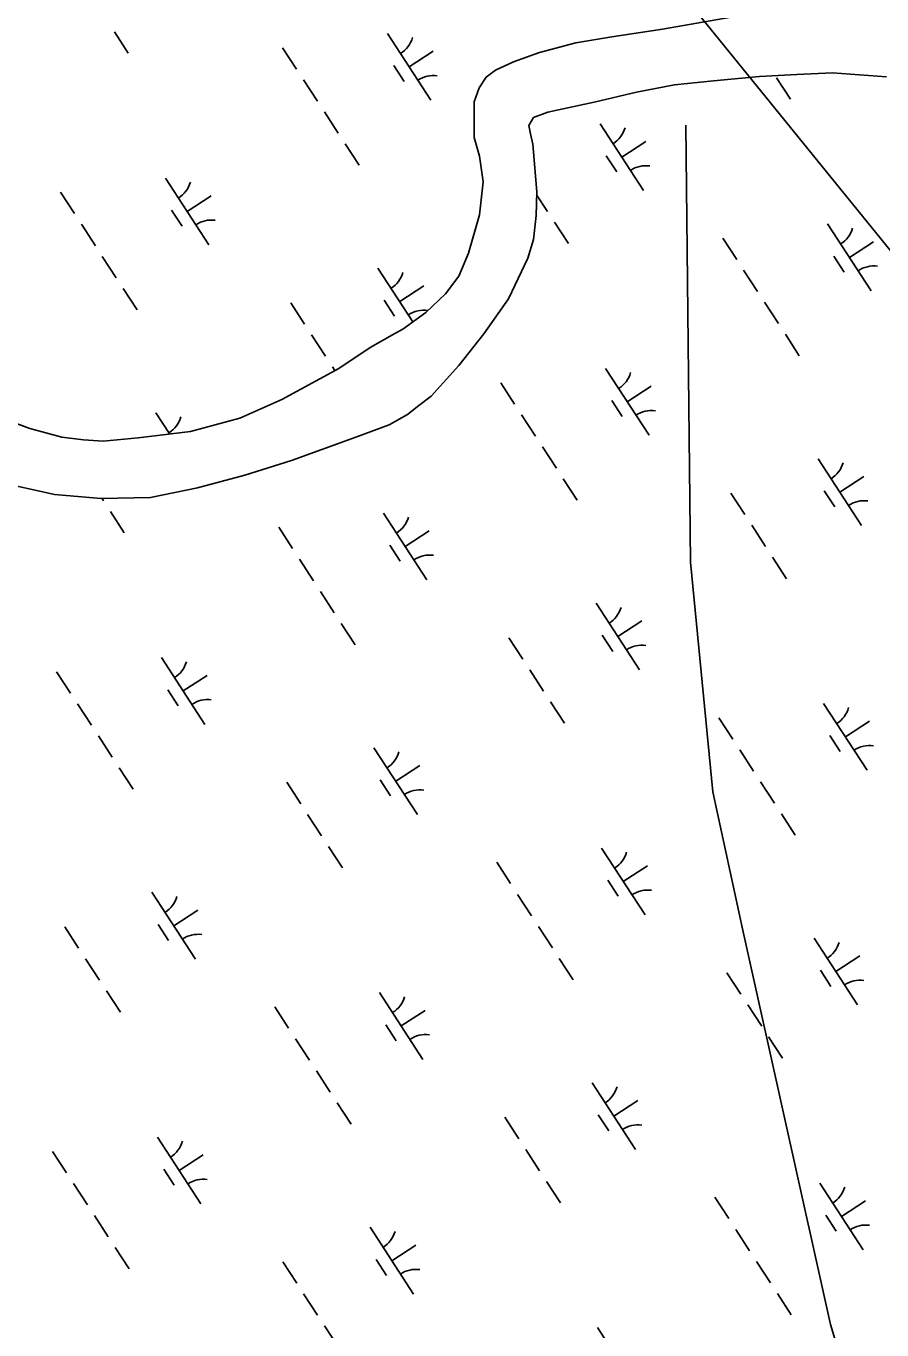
# Model space of a CAD drawing. Extents: x 3953924 to 3974542, y 193747 to 216192.
# Drawn here: x 3964190 to 3964728, y 208947 to 209766 of the extents above; entities that cross this region are included whole.
import ezdxf

# ---------------------------------------------------------------- set-up
doc = ezdxf.new("R2010")
doc.units = 0
for name, color, linetype in [('V-TOPO-SHOR', 7, 'Continuous'), ('V-UTIL-LINE', 7, 'Continuous'), ('V-WETL-SWMP', 7, 'Continuous')]:
    doc.layers.add(name, color=color, linetype=linetype)

msp = doc.modelspace()

# ---------------------------------------------------------------- linework, layer by layer
at = {"layer": 'V-TOPO-SHOR'}
for points in [[(3964159.57, 209524.99), (3964192.74, 209512.88), (3964212.77, 209507.34), (3964226.36, 209505.75), (3964238.75, 209504.85), (3964260.72, 209506.97), (3964293.61, 209510.89), (3964324.52, 209519.41), (3964350.87, 209531.06), (3964386.72, 209550.59), (3964406.35, 209563.64), (3964421.77, 209572.54), (3964426.91, 209575.33), (3964441.27, 209585.73), (3964453.61, 209597.49), (3964461.91, 209608.46), (3964467.95, 209622.97), (3964475, 209647.02), (3964477.18, 209667.75), (3964475.02, 209683.79), (3964471.6, 209695.54), (3964471.51, 209718.03), (3964474.67, 209726.76), (3964479.17, 209733.46), (3964485, 209737.86), (3964496.21, 209743.16), (3964512.69, 209748.83), (3964535.5, 209754.98), (3964558.02, 209758.72), (3964589.84, 209763.59), (3964641.23, 209772.49)], [(3964730.39, 209733.58), (3964696.63, 209736.21), (3964674.1, 209735.2), (3964650.69, 209733.9), (3964621.92, 209731.15), (3964597.31, 209728.68), (3964573.57, 209724.12), (3964546.85, 209717.8), (3964524.59, 209712.94), (3964517.77, 209711.51), (3964508.85, 209708.02), (3964505.85, 209703.01), (3964506.99, 209697.96), (3964508.42, 209691.43), (3964510.86, 209661.48), (3964510.45, 209646.67), (3964508.85, 209631.57), (3964505.21, 209619.74), (3964493.16, 209594.35), (3964477.58, 209572.25), (3964462.02, 209552.52), (3964444.69, 209533.09), (3964436.94, 209527.23), (3964429.79, 209521.65), (3964418.18, 209515.22), (3964397.38, 209507.38), (3964356.97, 209492.87), (3964327.56, 209483.61), (3964297.87, 209475.55), (3964268.48, 209469.55), (3964237.37, 209468.9), (3964208.05, 209471.49), (3964173.14, 209479.17)]]:
    msp.add_lwpolyline(points, dxfattribs=at)
at = {"layer": 'V-UTIL-LINE'}
for points in [[(3962483.03, 212396.34), (3965459.79, 208729.14)], [(3964604.42, 209703.21), (3964607.34, 209428.98), (3964621.45, 209284.75), (3964640.44, 209196.96), (3964695.27, 208950.3), (3964721.39, 208863.27)]]:
    msp.add_lwpolyline(points, dxfattribs=at)
at = {"layer": 'V-WETL-SWMP'}
for p, q in [((3964589.85, 209763.59), (3964641.23, 209772.49)), ((3964245.73, 209761.9), (3964254.46, 209748.49)), ((3964417.19, 209760.85), (3964444.47, 209718.94)), ((3964535.5, 209754.98), (3964558.02, 209758.72)), ((3964558.02, 209758.72), (3964589.85, 209763.59)), ((3964351.37, 209751.91), (3964360.1, 209738.5)), ((3964430.83, 209739.89), (3964445.92, 209749.71)), ((3964496.21, 209743.16), (3964512.69, 209748.83)), ((3964512.69, 209748.83), (3964535.5, 209754.98)), ((3964421.09, 209740.71), (3964427.64, 209730.66)), ((3964484.99, 209737.86), (3964496.21, 209743.16)), ((3964364.47, 209731.8), (3964373.19, 209718.39)), ((3964474.67, 209726.76), (3964479.17, 209733.46)), ((3964479.17, 209733.46), (3964484.99, 209737.86)), ((3964650.69, 209733.9), (3964621.92, 209731.15)), ((3964674.1, 209735.2), (3964650.69, 209733.9)), ((3964661.45, 209733.07), (3964670.18, 209719.66)), ((3964696.63, 209736.21), (3964674.1, 209735.2)), ((3964730.39, 209733.58), (3964696.63, 209736.21)), ((3964471.51, 209718.03), (3964474.67, 209726.76)), ((3964573.57, 209724.12), (3964546.85, 209717.8)), ((3964597.31, 209728.68), (3964573.57, 209724.12)), ((3964621.92, 209731.15), (3964597.31, 209728.68)), ((3964471.6, 209695.54), (3964471.51, 209718.03)), ((3964546.85, 209717.8), (3964524.59, 209712.94)), ((3964377.56, 209711.69), (3964386.29, 209698.28)), ((3964508.85, 209708.02), (3964505.85, 209703.01)), ((3964517.76, 209711.51), (3964508.85, 209708.02)), ((3964524.59, 209712.94), (3964517.76, 209711.51)), ((3964505.85, 209703.01), (3964506.99, 209697.96)), ((3964550.61, 209704.23), (3964577.89, 209662.32)), ((3964390.65, 209691.57), (3964399.38, 209678.16)), ((3964475.02, 209683.79), (3964471.6, 209695.54)), ((3964506.99, 209697.96), (3964508.42, 209691.43)), ((3964508.42, 209691.43), (3964510.86, 209661.48)), ((3964564.25, 209683.28), (3964579.34, 209693.1)), ((3964477.18, 209667.75), (3964475.02, 209683.79)), ((3964554.51, 209684.1), (3964561.06, 209674.04)), ((3964277.79, 209670.1), (3964305.07, 209628.2)), ((3964475, 209647.02), (3964477.18, 209667.75)), ((3964211.97, 209661.17), (3964220.7, 209647.76)), ((3964291.43, 209649.15), (3964306.51, 209658.97)), ((3964510.86, 209661.48), (3964510.45, 209646.67)), ((3964510.81, 209659.58), (3964517.68, 209649.03)), ((3964281.69, 209649.97), (3964288.23, 209639.91)), ((3964467.95, 209622.97), (3964475, 209647.02)), ((3964510.45, 209646.67), (3964508.85, 209631.57)), ((3964522.04, 209642.32), (3964530.77, 209628.91)), ((3964225.06, 209641.05), (3964233.79, 209627.65)), ((3964693.5, 209641.27), (3964720.78, 209599.37)), ((3964508.85, 209631.57), (3964505.21, 209619.74)), ((3964627.68, 209632.34), (3964636.41, 209618.93)), ((3964707.14, 209620.32), (3964722.23, 209630.14)), ((3964238.15, 209620.94), (3964246.88, 209607.53)), ((3964461.91, 209608.47), (3964467.95, 209622.97)), ((3964505.21, 209619.74), (3964493.16, 209594.35)), ((3964697.4, 209621.14), (3964703.95, 209611.08)), ((3964411.21, 209613.48), (3964433.12, 209579.83)), ((3964640.78, 209612.22), (3964649.51, 209598.81)), ((3964251.25, 209600.83), (3964259.98, 209587.42)), ((3964424.85, 209592.53), (3964439.93, 209602.35)), ((3964453.61, 209597.49), (3964461.91, 209608.47)), ((3964415.11, 209593.35), (3964421.66, 209583.29)), ((3964441.27, 209585.73), (3964453.61, 209597.49)), ((3964493.16, 209594.35), (3964477.58, 209572.25)), ((3964356.45, 209591.81), (3964365.18, 209578.4)), ((3964426.91, 209575.33), (3964441.27, 209585.73)), ((3964653.87, 209592.11), (3964662.6, 209578.7)), ((3964369.55, 209571.69), (3964378.28, 209558.28)), ((3964406.35, 209563.64), (3964421.77, 209572.54)), ((3964421.77, 209572.54), (3964426.91, 209575.33)), ((3964477.58, 209572.25), (3964462.02, 209552.52)), ((3964666.96, 209572), (3964675.69, 209558.59)), ((3964386.72, 209550.59), (3964406.35, 209563.64)), ((3964462.02, 209552.52), (3964444.69, 209533.09)), ((3964350.87, 209531.06), (3964386.72, 209550.59)), ((3964382.64, 209551.58), (3964384.18, 209549.21)), ((3964554.1, 209550.53), (3964581.38, 209508.62)), ((3964488.28, 209541.59), (3964497.01, 209528.18)), ((3964567.74, 209529.57), (3964582.82, 209539.39)), ((3964324.52, 209519.41), (3964350.87, 209531.06)), ((3964436.94, 209527.22), (3964429.78, 209521.65)), ((3964444.69, 209533.09), (3964436.94, 209527.22)), ((3964558, 209530.39), (3964564.55, 209520.34)), ((3964159.57, 209524.99), (3964192.74, 209512.88)), ((3964271.81, 209522.74), (3964280.53, 209509.33)), ((3964293.61, 209510.89), (3964324.52, 209519.41)), ((3964429.78, 209521.65), (3964418.18, 209515.22)), ((3964501.37, 209521.48), (3964510.1, 209508.07)), ((3964192.74, 209512.88), (3964212.77, 209507.34)), ((3964260.72, 209506.97), (3964293.61, 209510.89)), ((3964418.18, 209515.22), (3964397.38, 209507.38)), ((3964212.77, 209507.34), (3964226.36, 209505.75)), ((3964226.36, 209505.75), (3964238.75, 209504.85)), ((3964238.75, 209504.85), (3964260.72, 209506.97)), ((3964397.38, 209507.38), (3964356.97, 209492.87)), ((3964514.47, 209501.37), (3964523.19, 209487.96)), ((3964356.97, 209492.87), (3964327.56, 209483.61)), ((3964687.52, 209493.91), (3964714.8, 209452)), ((3964208.05, 209471.49), (3964173.14, 209479.17)), ((3964327.56, 209483.61), (3964297.87, 209475.55)), ((3964527.56, 209481.25), (3964536.29, 209467.84)), ((3964701.16, 209472.96), (3964716.24, 209482.78)), ((3964237.37, 209468.9), (3964208.05, 209471.49)), ((3964297.87, 209475.55), (3964268.48, 209469.55)), ((3964632.76, 209472.23), (3964641.49, 209458.82)), ((3964691.42, 209473.78), (3964697.97, 209463.72)), ((3964268.48, 209469.55), (3964237.37, 209468.9)), ((3964237.98, 209468.91), (3964238.87, 209467.54)), ((3964243.24, 209460.83), (3964251.96, 209447.42)), ((3964414.7, 209459.78), (3964441.97, 209417.88)), ((3964348.88, 209450.85), (3964357.6, 209437.44)), ((3964428.33, 209438.83), (3964443.42, 209448.65)), ((3964645.86, 209452.12), (3964654.59, 209438.71)), ((3964418.59, 209439.65), (3964425.14, 209429.59)), ((3964361.97, 209430.73), (3964370.7, 209417.33)), ((3964658.95, 209432), (3964667.68, 209418.59)), ((3964375.06, 209410.62), (3964383.79, 209397.21)), ((3964548.12, 209403.16), (3964575.39, 209361.26)), ((3964388.15, 209390.51), (3964396.88, 209377.1)), ((3964561.75, 209382.21), (3964576.84, 209392.03)), ((3964493.36, 209381.49), (3964502.09, 209368.08)), ((3964552.02, 209383.03), (3964558.56, 209372.97)), ((3964275.29, 209369.04), (3964302.57, 209327.13)), ((3964209.47, 209360.1), (3964218.2, 209346.69)), ((3964288.93, 209348.08), (3964304.02, 209357.9)), ((3964506.45, 209361.37), (3964515.18, 209347.96)), ((3964279.19, 209348.9), (3964285.74, 209338.85)), ((3964222.56, 209339.99), (3964231.29, 209326.58)), ((3964519.55, 209341.26), (3964528.28, 209327.85)), ((3964691.01, 209340.21), (3964718.28, 209298.3)), ((3964625.19, 209331.27), (3964633.92, 209317.86)), ((3964704.65, 209319.25), (3964719.73, 209329.07)), ((3964235.66, 209319.88), (3964244.39, 209306.47)), ((3964694.91, 209320.07), (3964701.45, 209310.02)), ((3964408.71, 209312.42), (3964435.99, 209270.52)), ((3964638.28, 209311.16), (3964647.01, 209297.75)), ((3964248.75, 209299.76), (3964257.48, 209286.35)), ((3964422.35, 209291.47), (3964437.44, 209301.29)), ((3964353.96, 209290.74), (3964362.68, 209277.33)), ((3964412.61, 209292.29), (3964419.16, 209282.23)), ((3964651.37, 209291.05), (3964660.1, 209277.64)), ((3964367.05, 209270.63), (3964375.78, 209257.22)), ((3964664.47, 209270.93), (3964673.19, 209257.52)), ((3964380.14, 209250.51), (3964388.87, 209237.1)), ((3964551.6, 209249.46), (3964578.88, 209207.56)), ((3964485.78, 209240.53), (3964494.51, 209227.12)), ((3964565.24, 209228.51), (3964580.33, 209238.33)), ((3964555.5, 209229.33), (3964562.05, 209219.27)), ((3964269.31, 209221.68), (3964296.58, 209179.77)), ((3964498.88, 209220.41), (3964507.6, 209207.01)), ((3964282.95, 209200.72), (3964298.03, 209210.54)), ((3964214.55, 209200), (3964223.28, 209186.59)), ((3964273.21, 209201.54), (3964279.75, 209191.49)), ((3964511.97, 209200.3), (3964520.7, 209186.89)), ((3964685.02, 209192.84), (3964712.3, 209150.94)), ((3964227.64, 209179.88), (3964236.37, 209166.47)), ((3964525.06, 209180.19), (3964533.79, 209166.78)), ((3964698.66, 209171.89), (3964713.75, 209181.71)), ((3964630.27, 209171.17), (3964639, 209157.76)), ((3964688.92, 209172.71), (3964695.47, 209162.65)), ((3964240.74, 209159.77), (3964249.47, 209146.36)), ((3964412.2, 209158.72), (3964439.47, 209116.81)), ((3964643.36, 209151.05), (3964652.09, 209137.64)), ((3964346.38, 209149.78), (3964355.11, 209136.37)), ((3964425.84, 209137.76), (3964440.92, 209147.58)), ((3964416.1, 209138.58), (3964422.64, 209128.53)), ((3964359.47, 209129.67), (3964368.2, 209116.26)), ((3964656.45, 209130.94), (3964665.18, 209117.53)), ((3964372.56, 209109.56), (3964381.29, 209096.15)), ((3964545.62, 209102.1), (3964572.9, 209060.2)), ((3964385.66, 209089.44), (3964394.39, 209076.03)), ((3964559.26, 209081.15), (3964574.34, 209090.97)), ((3964490.86, 209080.42), (3964499.59, 209067.01)), ((3964549.52, 209081.97), (3964556.06, 209071.91)), ((3964272.79, 209067.97), (3964300.07, 209026.07)), ((3964206.97, 209059.04), (3964215.7, 209045.63)), ((3964286.43, 209047.02), (3964301.52, 209056.84)), ((3964503.96, 209060.31), (3964512.68, 209046.9)), ((3964276.69, 209047.84), (3964283.24, 209037.78)), ((3964220.07, 209038.93), (3964228.79, 209025.52)), ((3964517.05, 209040.19), (3964525.78, 209026.78)), ((3964688.51, 209039.14), (3964715.79, 208997.24)), ((3964622.69, 209030.21), (3964631.42, 209016.8)), ((3964702.15, 209018.19), (3964717.23, 209028.01)), ((3964233.16, 209018.81), (3964241.89, 209005.4)), ((3964692.41, 209019.01), (3964698.95, 209008.95)), ((3964406.21, 209011.36), (3964433.49, 208969.45)), ((3964635.78, 209010.09), (3964644.51, 208996.69)), ((3964246.25, 208998.7), (3964254.98, 208985.29)), ((3964419.85, 208990.4), (3964434.94, 209000.22)), ((3964351.46, 208989.68), (3964360.19, 208976.27)), ((3964410.11, 208991.22), (3964416.66, 208981.17)), ((3964648.87, 208989.98), (3964657.6, 208976.57)), ((3964364.55, 208969.56), (3964373.28, 208956.15)), ((3964661.97, 208969.87), (3964670.7, 208956.46)), ((3964377.64, 208949.45), (3964386.37, 208936.04)), ((3964549.1, 208948.4), (3964576.38, 208906.49))]:
    msp.add_line(p, q, dxfattribs=at)
for centre, start, end in [((3964415.96, 209763.17), 302.29009, 343.83375), ((3964446.1, 209716.87), 82.29009, 123.83375), ((3964549.38, 209706.56), 302.29009, 343.83375), ((3964579.52, 209660.26), 82.29009, 123.83375), ((3964276.56, 209672.43), 302.29009, 343.83375), ((3964306.7, 209626.13), 82.29009, 123.83375), ((3964692.27, 209643.6), 302.29009, 343.83375), ((3964409.98, 209615.81), 302.29009, 343.83375), ((3964722.41, 209597.3), 82.29009, 123.83375), ((3964440.12, 209569.51), 82.29009, 123.83375), ((3964552.87, 209552.85), 302.29009, 343.83375), ((3964270.57, 209525.07), 302.29009, 343.83375), ((3964583.01, 209506.55), 82.29009, 123.83375), ((3964686.29, 209496.24), 302.29009, 343.83375), ((3964716.43, 209449.94), 82.29009, 123.83375), ((3964413.46, 209462.11), 302.29009, 343.83375), ((3964443.6, 209415.81), 82.29009, 123.83375), ((3964546.89, 209405.49), 302.29009, 343.83375), ((3964577.02, 209359.19), 82.29009, 123.83375), ((3964274.06, 209371.36), 302.29009, 343.83375), ((3964304.2, 209325.06), 82.29009, 123.83375), ((3964689.78, 209342.53), 302.29009, 343.83375), ((3964407.48, 209314.75), 302.29009, 343.83375), ((3964719.91, 209296.23), 82.29009, 123.83375), ((3964437.62, 209268.45), 82.29009, 123.83375), ((3964550.37, 209251.79), 302.29009, 343.83375), ((3964268.08, 209224), 302.29009, 343.83375), ((3964580.51, 209205.49), 82.29009, 123.83375), ((3964298.21, 209177.7), 82.29009, 123.83375), ((3964683.79, 209195.17), 302.29009, 343.83375), ((3964713.93, 209148.87), 82.29009, 123.83375), ((3964410.97, 209161.04), 302.29009, 343.83375), ((3964441.1, 209114.74), 82.29009, 123.83375), ((3964544.39, 209104.43), 302.29009, 343.83375), ((3964574.52, 209058.13), 82.29009, 123.83375), ((3964271.56, 209070.3), 302.29009, 343.83375), ((3964301.7, 209024), 82.29009, 123.83375), ((3964687.28, 209041.47), 302.29009, 343.83375), ((3964717.42, 208995.17), 82.29009, 123.83375), ((3964404.98, 209013.68), 302.29009, 343.83375), ((3964435.12, 208967.38), 82.29009, 123.83375)]:
    msp.add_arc(centre, 17.62, start, end, dxfattribs=at)

doc.saveas('drawing.dxf')
